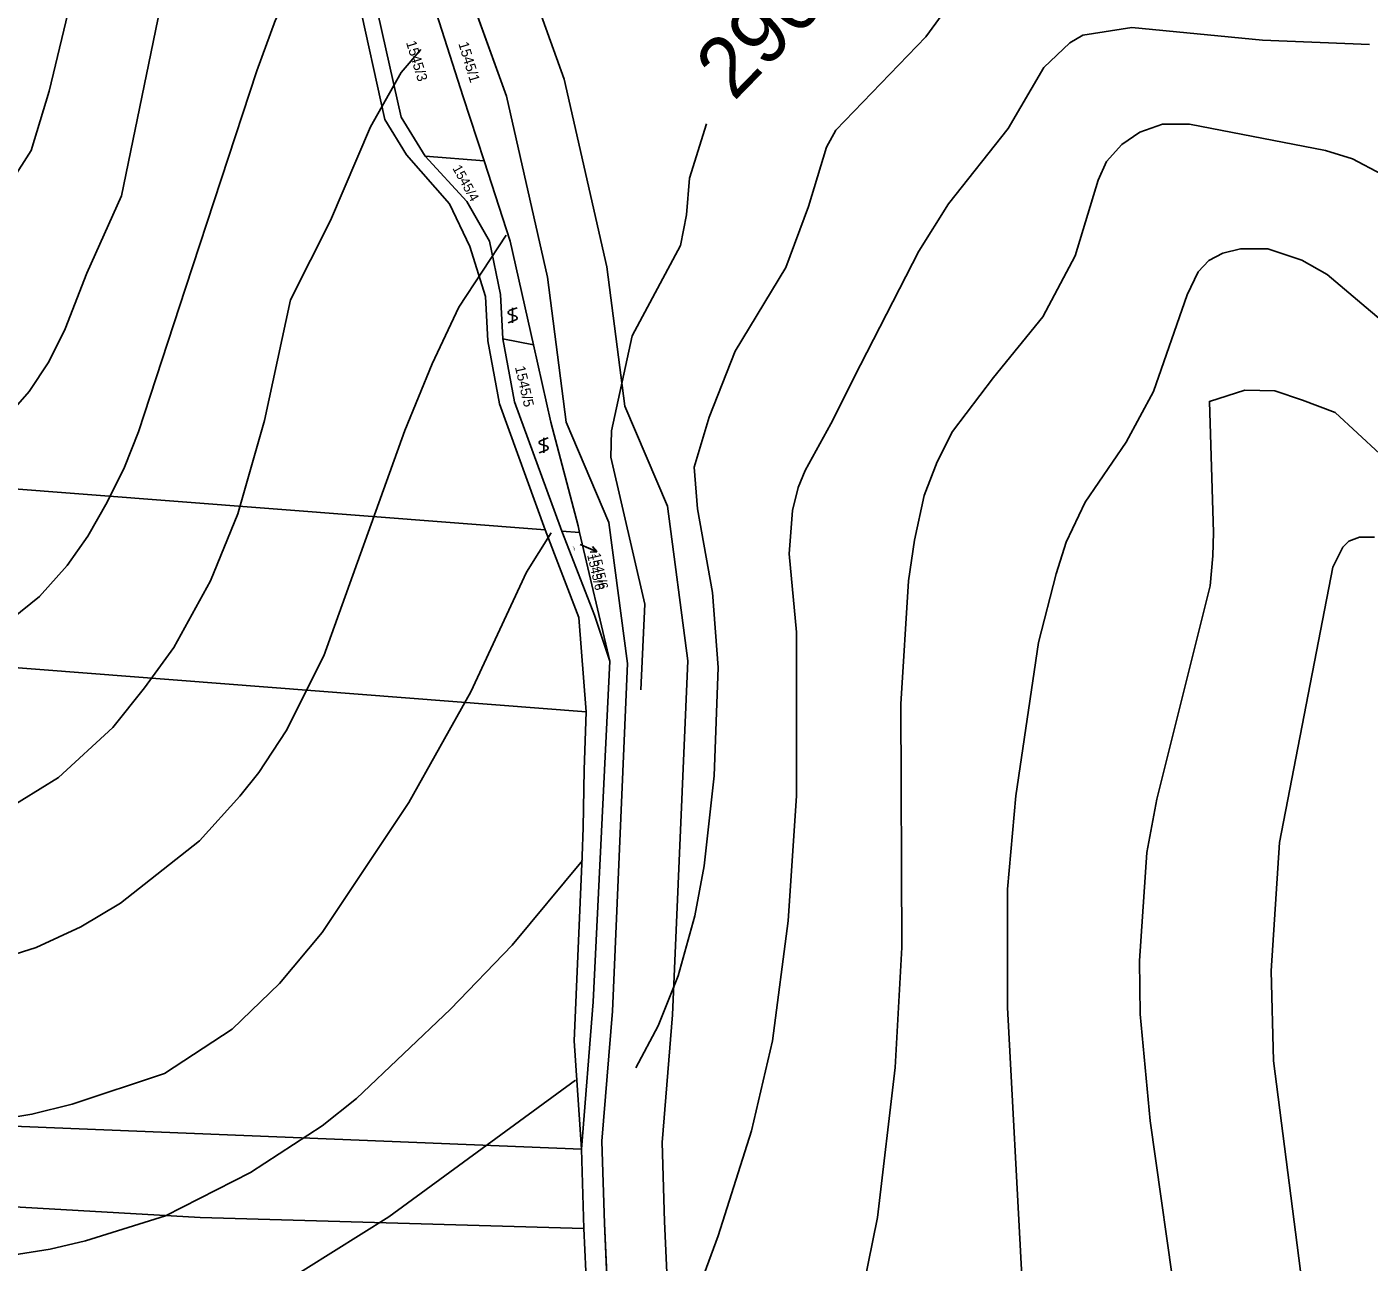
# Model space of a CAD drawing. Extents: x -555860 to -552701, y -1187050 to -1182291.
# Drawn here: x -553524.5 to -553301.3, y -1184686.3 to -1184480.9 of the extents above; entities that cross this region are included whole.
import ezdxf

# ---------------------------------------------------------------- set-up
doc = ezdxf.new("R2010")
doc.units = 0
for name, color, linetype in [('LEG_2b', 7, 'Continuous'), ('Level 16', 7, 'Continuous'), ('Level 25', 7, 'Continuous'), ('Level 28', 7, 'Continuous'), ('Level 30', 7, 'Continuous'), ('Level 40', 7, 'Continuous'), ('Level 41', 7, 'Continuous'), ('navrh_BV', 7, 'Continuous'), ('stav_BV', 7, 'Continuous')]:
    doc.layers.add(name, color=color, linetype=linetype)

msp = doc.modelspace()

# ---------------------------------------------------------------- linework, layer by layer
at = {"layer": 'Level 16'}
for p, q in [((-553432.47, -1184566.97), (-553429.71, -1184568.15)), ((-553429.71, -1184568.15), (-553430.43, -1184567.3)), ((-553429.71, -1184568.15), (-553430.83, -1184568.22))]:
    msp.add_line(p, q, dxfattribs=at)
at = {"layer": 'Level 25'}
for p, q in [((-553442.98, -1184527.59), (-553444.28, -1184528.06)), ((-553443.73, -1184527.59), (-553443.73, -1184530.09)), ((-553444.48, -1184530.09), (-553443.18, -1184529.6)), ((-553444.28, -1184528.67), (-553443.18, -1184529)), ((-553437.79, -1184549.21), (-553439.09, -1184549.69)), ((-553438.54, -1184549.21), (-553438.54, -1184551.71)), ((-553439.29, -1184551.71), (-553437.99, -1184551.22)), ((-553439.09, -1184550.29), (-553437.99, -1184550.62))]:
    msp.add_line(p, q, dxfattribs=at)
for centre, start, end in [((-553444.15, -1184528.37), 113.579, 246.421), ((-553443.31, -1184529.3), 293.574, 66.426), ((-553438.96, -1184549.99), 113.579, 246.421), ((-553438.12, -1184550.92), 293.574, 66.426)]:
    msp.add_arc(centre, 0.329, start, end, dxfattribs=at)
at = {"layer": 'Level 28'}
msp.add_lwpolyline([(-553467.28, -1184300.23), (-553465.17, -1184340.04), (-553457.06, -1184408.09), (-553457.68, -1184435.54), (-553456.19, -1184460.56), (-553444.75, -1184492.37), (-553437.91, -1184522.5), (-553434.81, -1184546.62), (-553427.72, -1184563.27), (-553424.6, -1184586.76), (-553427.11, -1184644.58), (-553428.86, -1184666.17), (-553428.43, -1184679.9), (-553426.63, -1184719.81), (-553426.44, -1184741.39), (-553426.41, -1184744.45), (-553424.26, -1184745.39), (-553412.03, -1184750.71), (-553395.99, -1184772.89), (-553382.37, -1184791.04), (-553367.78, -1184818.73), (-553358.23, -1184838.81), (-553335.3, -1184893.6), (-553329.69, -1184910.28)], dxfattribs=at)
at = {"layer": 'Level 30'}
for points in [[(-553320.39, -1184906.56), (-553325.94, -1184890.07), (-553349.1, -1184834.73), (-553358.84, -1184814.25), (-553373.89, -1184785.67), (-553387.94, -1184766.96), (-553405.53, -1184742.63), (-553416.47, -1184737.87), (-553416.63, -1184719.54), (-553418.44, -1184679.52), (-553418.85, -1184666.42), (-553417.13, -1184645.2), (-553414.57, -1184586.31), (-553417.99, -1184560.6), (-553425.07, -1184543.97), (-553428.05, -1184520.75), (-553435.13, -1184489.56), (-553446.29, -1184458.53), (-553447.67, -1184435.35), (-553447.05, -1184407.61), (-553449.01, -1184391.14)], [(-553458.94, -1184392.32), (-553457.06, -1184408.09), (-553457.68, -1184435.54), (-553456.19, -1184460.56), (-553444.75, -1184492.37), (-553437.91, -1184522.5), (-553434.81, -1184546.62), (-553427.72, -1184563.27), (-553424.6, -1184586.76), (-553427.11, -1184644.58), (-553428.86, -1184666.17), (-553428.43, -1184679.9), (-553426.63, -1184719.81), (-553426.44, -1184741.39), (-553426.41, -1184744.45), (-553424.26, -1184745.39), (-553412.03, -1184750.71), (-553395.99, -1184772.89), (-553382.37, -1184791.04), (-553367.78, -1184818.73), (-553358.23, -1184838.81), (-553335.3, -1184893.6), (-553329.69, -1184910.28)]]:
    msp.add_lwpolyline(points, dxfattribs=at)
at = {"layer": 'Level 40'}
for points in [[(-553467.09, -1184458.96), (-553477.89, -1184470.52), (-553483.12, -1184479.7), (-553486.23, -1184488.17), (-553498.12, -1184524.3), (-553505.92, -1184548.23), (-553508.25, -1184554.11), (-553511.16, -1184559.93), (-553514.34, -1184565.55), (-553517.81, -1184570.47), (-553522.39, -1184575.6), (-553526.97, -1184579.34)], [(-553411.46, -1184497.01), (-553414.31, -1184506.05), (-553414.82, -1184512.13), (-553415.81, -1184517.24), (-553423.82, -1184532.23), (-553427.25, -1184548.06), (-553427.41, -1184552.45), (-553421.72, -1184576.85), (-553422.39, -1184591.13)], [(-553333.09, -1184695.28), (-553337.7, -1184662.82), (-553339.36, -1184645.07), (-553339.5, -1184636.19), (-553338.25, -1184618.17), (-553336.59, -1184609.29), (-553327.71, -1184573.8), (-553327.29, -1184568.85), (-553327.16, -1184564.93), (-553327.85, -1184543.16), (-553321.99, -1184541.27), (-553316.96, -1184541.41), (-553312.39, -1184542.93), (-553306.95, -1184544.99), (-553299.54, -1184551.9)], [(-553675.75, -1184678.9), (-553649.65, -1184676.51), (-553637.88, -1184677.66), (-553623.9, -1184681.37), (-553597.13, -1184691.24), (-553578.27, -1184700.53), (-553568.84, -1184704.41), (-553559.41, -1184707.19), (-553545.27, -1184709.68), (-553540.55, -1184709.96), (-553530.29, -1184709.13), (-553523.07, -1184707.88), (-553513.66, -1184704.97), (-553502.56, -1184700.67), (-553487.31, -1184693.18), (-553464.29, -1184678.76), (-553433.28, -1184656.05)]]:
    msp.add_lwpolyline(points, dxfattribs=at)
at = {"layer": 'Level 41'}
for points in [[(-553463.43, -1184390.3), (-553477.2, -1184401.52), (-553485.81, -1184409.57), (-553492.72, -1184417.75), (-553500.34, -1184430.31), (-553505.84, -1184442.17), (-553510.5, -1184454.02), (-553515.58, -1184469.82), (-553520.8, -1184491.56), (-553523.77, -1184501.43), (-553535.53, -1184519.8)], [(-553533.2, -1184551.89), (-553524.11, -1184541.53), (-553520.81, -1184536.59), (-553518.09, -1184531.09), (-553514.49, -1184521.8), (-553508.73, -1184508.98), (-553502.32, -1184477.73), (-553498.22, -1184465.17), (-553493.71, -1184455.71), (-553484.25, -1184440.9), (-553475.64, -1184431.58), (-553468.31, -1184426.93), (-553458.85, -1184424.95)], [(-553288.52, -1184466.01), (-553304.05, -1184464.32), (-553327.19, -1184463.61), (-553349.49, -1184460.65), (-553356.12, -1184461.36), (-553361.62, -1184465.17), (-553364.3, -1184467.85), (-553375.03, -1184482.52), (-553389.99, -1184498.05), (-553391.54, -1184500.87), (-553394.5, -1184510.75), (-553398.3, -1184520.9), (-553406.7, -1184534.82), (-553411.05, -1184545.79), (-553413.54, -1184554.11), (-553412.99, -1184561.04), (-553410.49, -1184574.91), (-553409.52, -1184587.39), (-553410.22, -1184605.41), (-553411.88, -1184620.39), (-553413.41, -1184628.71), (-553416.18, -1184638.69), (-553419.51, -1184647.01), (-553423.21, -1184654)], [(-553301.22, -1184483.79), (-553319.01, -1184483.09), (-553340.74, -1184480.97), (-553348.92, -1184482.24), (-553351.04, -1184483.51), (-553355.41, -1184487.6), (-553361.34, -1184497.77), (-553371.22, -1184510.32), (-553376.16, -1184518.17), (-553385.87, -1184537.08), (-553390.8, -1184546.9), (-553395.1, -1184554.66), (-553396.23, -1184557.47), (-553397.18, -1184561.32), (-553397.74, -1184568.53), (-553396.49, -1184581.56), (-553396.49, -1184608.74), (-553397.88, -1184629.54), (-553400.51, -1184649.5), (-553403.98, -1184664.48), (-553409.52, -1184681.95), (-553411.89, -1184688.24)], [(-553528.35, -1184611.37), (-553519.2, -1184605.69), (-553510.19, -1184597.37), (-553504.93, -1184590.8), (-553500.07, -1184584.06), (-553493.96, -1184572.97), (-553489.39, -1184561.87), (-553484.95, -1184546.34), (-553480.65, -1184526.24), (-553474.02, -1184513.09), (-553467.32, -1184497.48), (-553462.24, -1184488.45), (-553458.99, -1184484.64)], [(-553299.25, -1184505.39), (-553304.05, -1184502.84), (-553308.56, -1184501.43), (-553331.14, -1184497.06), (-553335.66, -1184497.06), (-553339.45, -1184498.37), (-553342.43, -1184500.45), (-553344.97, -1184503.27), (-553346.38, -1184506.37), (-553350.19, -1184518.93), (-553355.55, -1184529.09), (-553363.75, -1184539.18), (-553370.56, -1184548.15), (-553373.13, -1184553.18), (-553375.28, -1184558.82), (-553376.92, -1184566.21), (-553377.91, -1184572.97), (-553379.16, -1184593.49), (-553379.02, -1184633.98), (-553380.13, -1184653.94), (-553383.04, -1184678.9), (-553386.09, -1184693.88)], [(-553532.23, -1184636.89), (-553522.94, -1184633.98), (-553515.49, -1184630.56), (-553508.94, -1184626.63), (-553495.77, -1184616.23), (-553489.09, -1184608.78), (-553485.92, -1184604.86), (-553481.35, -1184597.93), (-553475.11, -1184585.45), (-553461.66, -1184548.01), (-553457.08, -1184536.92), (-553452.65, -1184527.48), (-553444.81, -1184515.51)], [(-553278.09, -1184547.59), (-553308.28, -1184522.04), (-553312.51, -1184519.64), (-553318.16, -1184517.8), (-553322.67, -1184517.8), (-553325.64, -1184518.51), (-553327.94, -1184519.74), (-553329.73, -1184521.61), (-553331.56, -1184525.42), (-553337.14, -1184541.49), (-553341.72, -1184549.95), (-553348.51, -1184559.93), (-553351.7, -1184566.59), (-553353.36, -1184571.82), (-553356.28, -1184583.23), (-553360.02, -1184608.74), (-553361.41, -1184624.27), (-553361.41, -1184643.96), (-553359.05, -1184688.61)], [(-553752.64, -1184638.71), (-553749.8, -1184637.58), (-553743.27, -1184636.19), (-553696.13, -1184635.64), (-553672.83, -1184636.61), (-553662.94, -1184637.82), (-553657.2, -1184639.47), (-553652.87, -1184640.49), (-553629.57, -1184644.65), (-553603.51, -1184653.53), (-553570.23, -1184661.57), (-553553.59, -1184663.79), (-553540.73, -1184663.99), (-553534.73, -1184663.51), (-553523.64, -1184661.71), (-553516.98, -1184660.04), (-553501.59, -1184654.91), (-553490.36, -1184647.56), (-553482.46, -1184639.94), (-553475.39, -1184631.48), (-553460.96, -1184609.85), (-553450.68, -1184591.46), (-553441.41, -1184571.58), (-553437.3, -1184565.02)], [(-553300.39, -1184565.72), (-553302.9, -1184565.76), (-553304.68, -1184566.38), (-553305.67, -1184567.42), (-553307.33, -1184570.75), (-553316.21, -1184616.5), (-553317.59, -1184637.86), (-553317.18, -1184652.83), (-553312.19, -1184691.66), (-553307.61, -1184716.61), (-553304.56, -1184727.71), (-553297.35, -1184749.06)], [(-553719.46, -1184654), (-553707.98, -1184651.78), (-553697.79, -1184650.48), (-553676.71, -1184650.48), (-553661.46, -1184652), (-553638.17, -1184656.44), (-553601.01, -1184670.58), (-553585.76, -1184675.71), (-553566.34, -1184681.26), (-553548.32, -1184685.14), (-553541.39, -1184685.97), (-553534.18, -1184685.97), (-553525.86, -1184685), (-553520.6, -1184684.12), (-553514.76, -1184682.78), (-553501.45, -1184678.62), (-553487.31, -1184671.41), (-553475.39, -1184663.65), (-553469.7, -1184659.07), (-553454.03, -1184644.24), (-553443.77, -1184633.56), (-553432.08, -1184619.48)]]:
    msp.add_lwpolyline(points, dxfattribs=at)
at = {"layer": 'navrh_BV'}
for p, q in [((-553444.75, -1184492.37), (-553456.19, -1184460.56)), ((-553470.88, -1184469.53), (-553464.94, -1184496.27)), ((-553462.27, -1184495.9), (-553468.09, -1184469.73)), ((-553458.99, -1184470.39), (-553451.96, -1184492.49)), ((-553451.96, -1184492.49), (-553448.45, -1184503.12)), ((-553437.91, -1184522.5), (-553444.75, -1184492.37)), ((-553464.94, -1184496.27), (-553461.37, -1184502.14)), ((-553458.27, -1184502.38), (-553462.27, -1184495.9)), ((-553461.37, -1184502.14), (-553454.19, -1184510.3)), ((-553458.27, -1184502.38), (-553448.45, -1184503.12)), ((-553451.32, -1184509.9), (-553458.27, -1184502.38)), ((-553444.15, -1184516.51), (-553448.45, -1184503.12)), ((-553454.19, -1184510.3), (-553450.85, -1184517.42)), ((-553447.56, -1184516.53), (-553451.32, -1184509.9)), ((-553450.85, -1184517.42), (-553448.23, -1184525.7)), ((-553445.75, -1184525.36), (-553447.56, -1184516.53)), ((-553440.25, -1184533.73), (-553444.15, -1184516.51)), ((-553434.81, -1184546.62), (-553437.91, -1184522.5)), ((-553445.35, -1184532.75), (-553445.75, -1184525.36)), ((-553448.23, -1184525.7), (-553447.83, -1184533.09)), ((-553447.83, -1184533.09), (-553445.9, -1184543.54)), ((-553445.35, -1184532.75), (-553440.25, -1184533.73)), ((-553443.43, -1184543.21), (-553445.35, -1184532.75)), ((-553437.34, -1184546.61), (-553440.25, -1184533.73)), ((-553435.73, -1184564.15), (-553443.43, -1184543.21)), ((-553445.9, -1184543.54), (-553438.31, -1184564.5)), ((-553432.83, -1184563.86), (-553437.34, -1184546.61)), ((-553427.72, -1184563.27), (-553434.81, -1184546.62)), ((-553438.31, -1184564.5), (-553629.16, -1184549.83)), ((-553424.6, -1184586.76), (-553427.72, -1184563.27)), ((-553438.31, -1184564.5), (-553432.69, -1184579.07)), ((-553435.52, -1184564.72), (-553435.73, -1184564.15)), ((-553435.52, -1184564.72), (-553432.57, -1184564.94)), ((-553430.12, -1184578.72), (-553435.52, -1184564.72)), ((-553432.57, -1184564.94), (-553432.83, -1184563.86)), ((-553427.53, -1184586.33), (-553432.57, -1184564.94)), ((-553427.53, -1184586.33), (-553430.12, -1184578.72)), ((-553630.74, -1184579.3), (-553431.49, -1184594.78)), ((-553432.69, -1184579.07), (-553431.49, -1184594.78)), ((-553430.35, -1184643.01), (-553427.53, -1184586.33)), ((-553427.11, -1184644.58), (-553424.6, -1184586.76)), ((-553431.49, -1184594.78), (-553431.82, -1184604.45)), ((-553431.82, -1184604.45), (-553432.01, -1184614.02)), ((-553432.01, -1184614.02), (-553432.16, -1184618.77)), ((-553432.16, -1184618.77), (-553433.5, -1184649.52)), ((-553432.24, -1184667.49), (-553430.35, -1184643.01)), ((-553428.86, -1184666.17), (-553427.11, -1184644.58)), ((-553433.5, -1184649.52), (-553432.24, -1184667.49)), ((-553532.25, -1184663.46), (-553432.24, -1184667.49)), ((-553432.24, -1184667.49), (-553431.86, -1184680.7)), ((-553428.43, -1184679.9), (-553428.86, -1184666.17)), ((-553560.79, -1184675.11), (-553495.69, -1184678.87)), ((-553495.69, -1184678.87), (-553431.86, -1184680.7)), ((-553431.86, -1184680.7), (-553431.19, -1184695.65)), ((-553426.63, -1184719.81), (-553428.43, -1184679.9))]:
    msp.add_line(p, q, dxfattribs=at)
at = {"layer": 'stav_BV'}
for p, q in [((-553432.47, -1184566.97), (-553429.71, -1184568.14)), ((-553429.71, -1184568.14), (-553430.43, -1184567.29)), ((-553429.71, -1184568.14), (-553430.82, -1184568.21))]:
    msp.add_line(p, q, dxfattribs=at)

# ---------------------------------------------------------------- texts
at = {"layer": 'LEG_2b'}
for s, height, rotation, p in [('1545/3', 1.7, 287, (-553461.46, -1184483.45)), ('1545/1', 1.7, 287, (-553452.76, -1184483.63)), ('1545/4', 1.6, 299, (-553453.78, -1184504.36)), ('1545/5', 1.7, 283, (-553443.34, -1184537.45)), ('1545/6', 0.2, 291, (-553433.73, -1184567.26)), ('1545/6', 1.5, 283, (-553431.33, -1184568.71))]:
    msp.add_text(s, height=height, rotation=rotation, dxfattribs=at).set_placement(p)
at = {"layer": 'Level 16'}
msp.add_text('1545/6', height=1.5, rotation=282.6, dxfattribs=at).set_placement((-553430.59, -1184568.53))
at = {"layer": 'Level 40'}
msp.add_text('290', height=10, rotation=45.7659, dxfattribs=at).set_placement((-553406.93, -1184493.36))

doc.saveas('drawing.dxf')
